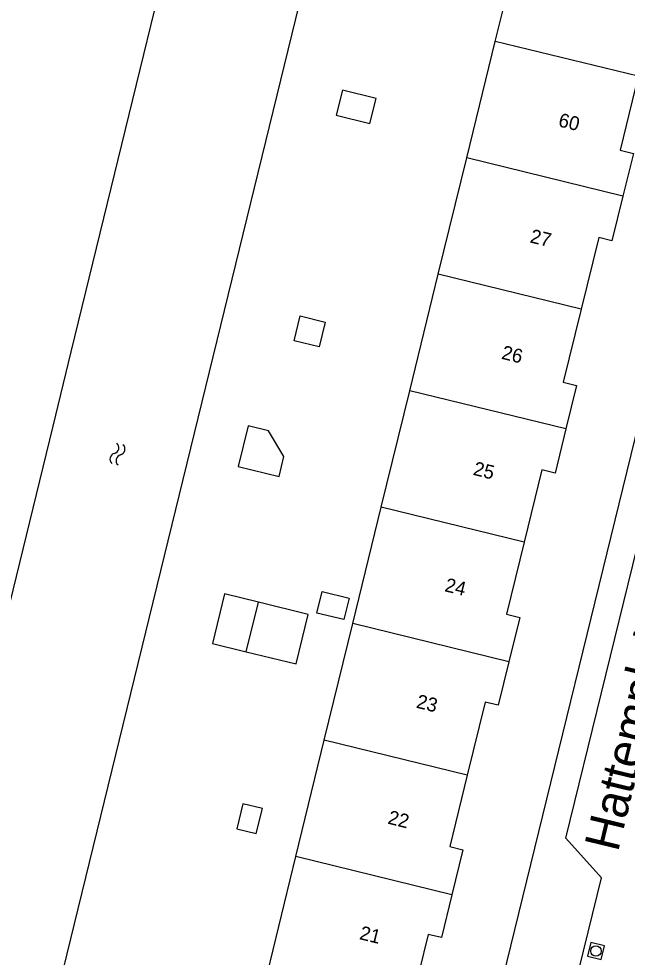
# Model space of a CAD drawing. Extents: x 128000 to 131008, y 398996 to 402500.
# Drawn here: x 128194.9 to 128238.6, y 399356.7 to 399424.2 of the extents above; entities that cross this region are included whole.
import ezdxf

# ---------------------------------------------------------------- set-up
doc = ezdxf.new("R2010")
doc.units = 0
for name, color, linetype in [('gg-anno-huisnummerreeks BGT', 7, 'Continuous'), ('gg-anno-openbare ruimte label', 7, 'Continuous'), ('gg-bbg-gedigitaliseerde bijgebouw', 7, 'Continuous'), ('gg-bbg-hoofdgebouw', 7, 'Continuous'), ('gg-bbg-luifel en loopbrug', 7, 'Continuous'), ('gg-bbg-tussenscheiding', 7, 'Continuous'), ('gg-knt-verharding', 7, 'Continuous'), ('gg-kntw-beschoeiing', 7, 'Continuous'), ('gt-symb-rioolschacht', 7, 'Continuous'), ('gt-symb-watersymbool', 7, 'Continuous')]:
    doc.layers.add(name, color=color, linetype=linetype)

# ---------------------------------------------------------------- blocks, each defined once
blk = doc.blocks.new('gt0-RS')
at = {"layer": 'gt-symb-rioolschacht'}
blk.add_lwpolyline([(-0.5, -0.5), (0.5, -0.5), (0.5, 0.5), (-0.5, 0.5)], close=True, dxfattribs=at)
blk.add_circle((0, 0), 0.375, dxfattribs=at)
blk = doc.blocks.new('gt0-WA')
at = {"layer": 'gt-symb-watersymbool'}
for centre, start, end in [((-0.323, 0.022), 28.07249, 151.92751), ((0.427, 0.422), 208.07248, 331.92751), ((-0.323, -0.428), 28.07249, 151.92751), ((0.427, -0.028), 208.07248, 331.92751)]:
    blk.add_arc(centre, 0.425, start, end, dxfattribs=at)

msp = doc.modelspace()

# ---------------------------------------------------------------- linework, layer by layer
at = {"layer": 'gg-bbg-gedigitaliseerde bijgebouw'}
for p, q in [((128212.111, 399382.263), (128209.684, 399382.862)), ((128211.236, 399378.711), (128212.111, 399382.263))]:
    msp.add_line(p, q, dxfattribs=at)
for points in [[(128218.155, 399419.109), (128217.711, 399417.308), (128220.142, 399416.709), (128220.585, 399418.51), (128218.155, 399419.109)], [(128215.131, 399402.862), (128216.918, 399402.422), (128216.478, 399400.635), (128214.691, 399401.075), (128215.131, 399402.862)], [(128211.385, 399394.964), (128210.662, 399392.028), (128213.598, 399391.305), (128213.956, 399392.761), (128212.841, 399394.605), (128211.385, 399394.964)], [(128216.707, 399383.047), (128218.65, 399382.572), (128218.27, 399381.018), (128216.327, 399381.493), (128216.707, 399383.047)], [(128209.684, 399382.862), (128208.808, 399379.31), (128211.236, 399378.711)], [(128211.004, 399367.764), (128210.561, 399365.965), (128211.965, 399365.619), (128212.408, 399367.418), (128211.004, 399367.764)]]:
    msp.add_lwpolyline(points, dxfattribs=at)
at = {"layer": 'gg-bbg-hoofdgebouw'}
for p, q in [((128229.154, 399422.617), (128231.204, 399430.995)), ((128227.105, 399414.239), (128229.154, 399422.617)), ((128225.055, 399405.861), (128227.105, 399414.239)), ((128223.006, 399397.483), (128225.055, 399405.861)), ((128220.956, 399389.105), (128223.006, 399397.483)), ((128218.907, 399380.727), (128220.956, 399389.105)), ((128216.857, 399372.349), (128218.907, 399380.727)), ((128214.808, 399363.97), (128216.857, 399372.349)), ((128212.758, 399355.592), (128214.808, 399363.97))]:
    msp.add_line(p, q, dxfattribs=at)
for points in [[(128239.431, 399420.102), (128238.13, 399414.8), (128239.09, 399414.56), (128238.338, 399411.49)], [(128238.338, 399411.49), (128237.55, 399408.27), (128236.6, 399408.5), (128235.335, 399403.346)], [(128235.335, 399403.346), (128234.05, 399398.11), (128234.99, 399397.87), (128234.23, 399394.736)], [(128234.23, 399394.736), (128233.46, 399391.56), (128232.51, 399391.79), (128231.239, 399386.589)], [(128231.239, 399386.589), (128229.97, 399381.4), (128230.92, 399381.16), (128230.137, 399377.979)], [(128230.137, 399377.979), (128229.37, 399374.86), (128228.43, 399375.09), (128227.141, 399369.833)], [(128227.141, 399369.833), (128225.88, 399364.69), (128226.83, 399364.45), (128226.038, 399361.222)], [(128226.038, 399361.222), (128225.281, 399358.14), (128224.33, 399358.37), (128223.037, 399353.077)]]:
    msp.add_lwpolyline(points, dxfattribs=at)
at = {"layer": 'gg-bbg-luifel en loopbrug'}
msp.add_lwpolyline([(128211.236, 399378.711), (128214.823, 399377.827), (128215.699, 399381.38), (128212.111, 399382.263)], dxfattribs=at)
at = {"layer": 'gg-bbg-tussenscheiding'}
for p, q in [((128239.431, 399420.102), (128229.154, 399422.617)), ((128238.338, 399411.49), (128227.105, 399414.239)), ((128235.335, 399403.346), (128225.055, 399405.861)), ((128234.23, 399394.736), (128223.006, 399397.483)), ((128231.239, 399386.589), (128220.956, 399389.105)), ((128230.137, 399377.979), (128218.907, 399380.727)), ((128227.141, 399369.833), (128216.857, 399372.349)), ((128226.038, 399361.222), (128214.808, 399363.97))]:
    msp.add_line(p, q, dxfattribs=at)
at = {"layer": 'gg-knt-verharding'}
msp.add_line((128240.047, 399397.565), (128222.32, 399325.09), dxfattribs=at)
msp.add_lwpolyline([(128235.192, 399355.886), (128236.8, 399362.44), (128234.239, 399365.289), (128241.919, 399396.649)], dxfattribs=at)
at = {"layer": 'gg-kntw-beschoeiing'}
msp.add_line((128198.622, 399400.277), (128197.321, 399394.937), dxfattribs=at)
for points in [[(128211.774, 399446.513), (128209.58, 399445.15), (128198.622, 399400.277)], [(128216.969, 399446.093), (128217.32, 399446.01), (128219.36, 399442.98), (128194.27, 399340.4), (128191.46, 399338.54), (128190.78, 399338.708)], [(128197.321, 399394.937), (128184.55, 399342.63), (128186.14, 399339.9), (128186.426, 399339.827)]]:
    msp.add_lwpolyline(points, dxfattribs=at)

# ---------------------------------------------------------------- block references
at = {"layer": 'gt-symb-rioolschacht', "rotation": 76.22785456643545}
msp.add_blockref('gt0-RS', (128236.395, 399357.176), dxfattribs=at)
at = {"layer": 'gt-symb-watersymbool', "rotation": 76.22785456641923}
msp.add_blockref('gt0-WA', (128201.961, 399392.875), dxfattribs=at)

# ---------------------------------------------------------------- texts
at = {"layer": 'gg-anno-huisnummerreeks BGT'}
for s, rotation, p in [('60', 346.2, (128233.632, 399416.513)), ('27', 346.2, (128231.598, 399408.161)), ('26', 346.2, (128229.544, 399399.792)), ('25', 346.3, (128227.507, 399391.441)), ('24', 346.2, (128225.46, 399383.067)), ('23', 346.2, (128223.413, 399374.69)), ('22', 346.2, (128221.367, 399366.346)), ('21', 346.3, (128219.33, 399358.035))]:
    msp.add_text(s, height=1, rotation=rotation, dxfattribs=at).set_placement(p)
at = {"layer": 'gg-anno-openbare ruimte label'}
msp.add_text('Hattemplein', height=2.5, rotation=76.4, dxfattribs=at).set_placement((128237.979, 399364.239))

doc.saveas('drawing.dxf')
